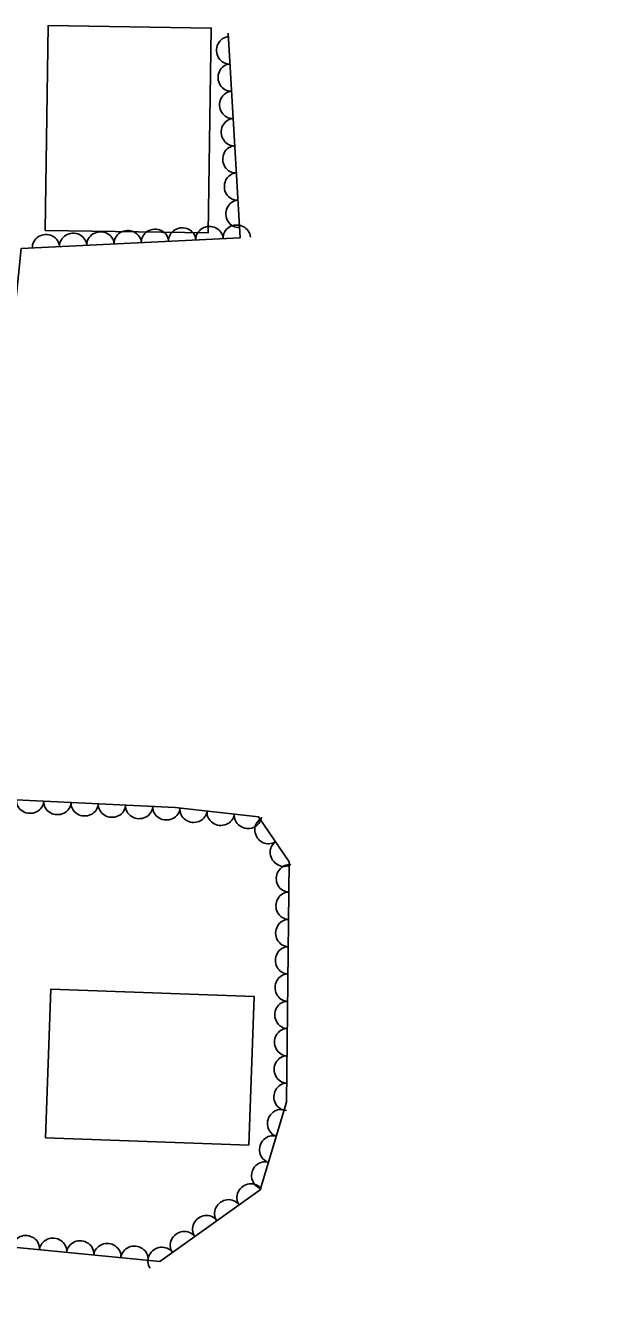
# Model space of a CAD drawing. Extents: x 1722896 to 1754269, y 648279 to 666297.
# Drawn here: x 1747126.4 to 1747211.1, y 652839.9 to 653027.4 of the extents above; entities that cross this region are included whole.
import ezdxf

# ---------------------------------------------------------------- set-up
doc = ezdxf.new("R2010")
doc.units = 0
doc.layers.add('DESIGN - CENTERLINE - Proposed Text', color=7, linetype='Continuous')
doc.layers.add('SURVEY - VEGETATION - Features with Text', color=7, linetype='Continuous')

msp = doc.modelspace()

# ---------------------------------------------------------------- linework, layer by layer
at = {"layer": 'DESIGN - CENTERLINE - Proposed Text'}
for points in [[(1747129.24, 652997.34), (1747153.14, 652996.98), (1747153.59, 653027), (1747129.68, 653027.36)], [(1747129.3, 652864.35), (1747159.1, 652863.28), (1747159.89, 652885.04), (1747130.08, 652886.11)]]:
    msp.add_lwpolyline(points, close=True, dxfattribs=at)
at = {"layer": 'SURVEY - VEGETATION - Features with Text'}
msp.add_lwpolyline([(1747222.42, 652788.14), (1747186.78, 652799.21), (1747158.21, 652810.29), (1747132.92, 652819.01), (1747095.32, 652832.13), (1747073.44, 652839.07), (1747063.83, 652845.63), (1747084.46, 652853.41), (1747115.58, 652849.21), (1747146.05, 652846.22), (1747160.75, 652856.71), (1747164.65, 652869.58), (1747165.04, 652904.79), (1747160.53, 652911.39), (1747148.32, 652912.75), (1747123.93, 652913.94), (1747100.69, 652911.6), (1747093.03, 652927.47), (1747099.09, 652939.07), (1747120.2, 652940.99), (1747122.45, 652962.82), (1747125.72, 652994.67), (1747157.83, 652996.27), (1747156.1, 653026.25)], dxfattribs=at)
for centre, major_axis in [((1747156.25, 653023.72), (-0.12, 2)), ((1747156.48, 653019.73), (-0.12, 2)), ((1747156.71, 653015.74), (-0.12, 2)), ((1747156.94, 653011.74), (-0.12, 2)), ((1747157.17, 653007.75), (-0.12, 2)), ((1747157.4, 653003.76), (-0.12, 2)), ((1747157.63, 652999.76), (-0.12, 2)), ((1747157.33, 652996.24), (2, 0.1)), ((1747129.37, 652994.85), (2, 0.1)), ((1747133.36, 652995.05), (2, 0.1)), ((1747137.36, 652995.25), (2, 0.1)), ((1747141.35, 652995.44), (2, 0.1)), ((1747145.35, 652995.64), (2, 0.1)), ((1747149.34, 652995.84), (2, 0.1)), ((1747153.34, 652996.04), (2, 0.1)), ((1747127.05, 652913.79), (-2, 0.1)), ((1747131.05, 652913.59), (-2, 0.1)), ((1747135.04, 652913.4), (-2, 0.1)), ((1747139.04, 652913.2), (-2, 0.1)), ((1747143.03, 652913), (-2, 0.1)), ((1747147.03, 652912.81), (-2, 0.1)), ((1747151.01, 652912.45), (-1.99, 0.22)), ((1747154.99, 652912.01), (-1.99, 0.22)), ((1747158.96, 652911.56), (-1.99, 0.22)), ((1747161.9, 652909.39), (-1.13, 1.65)), ((1747164.15, 652906.09), (-1.13, 1.65)), ((1747165.01, 652902.36), (0.02, 2)), ((1747164.96, 652898.36), (0.02, 2)), ((1747164.92, 652894.36), (0.02, 2)), ((1747164.88, 652890.36), (0.02, 2)), ((1747164.83, 652886.36), (0.02, 2)), ((1747164.79, 652882.36), (0.02, 2)), ((1747164.75, 652878.36), (0.02, 2)), ((1747164.7, 652874.36), (0.02, 2)), ((1747164.66, 652870.36), (0.02, 2)), ((1747163.72, 652866.5), (0.58, 1.91)), ((1747162.56, 652862.67), (0.58, 1.91)), ((1747161.4, 652858.84), (0.58, 1.91)), ((1747159.31, 652855.68), (1.63, 1.16)), ((1747156.05, 652853.36), (1.63, 1.16)), ((1747152.8, 652851.04), (1.63, 1.16)), ((1747126.43, 652848.15), (1.99, -0.2)), ((1747149.54, 652848.71), (1.63, 1.16)), ((1747130.41, 652847.76), (1.99, -0.2)), ((1747134.39, 652847.37), (1.99, -0.2)), ((1747138.37, 652846.98), (1.99, -0.2)), ((1747142.35, 652846.59), (1.99, -0.2)), ((1747146.28, 652846.39), (1.63, 1.16))]:
    msp.add_ellipse(centre, major_axis=major_axis, ratio=0.940188, start_param=0, end_param=3.141593, dxfattribs=at)

doc.saveas('drawing.dxf')
